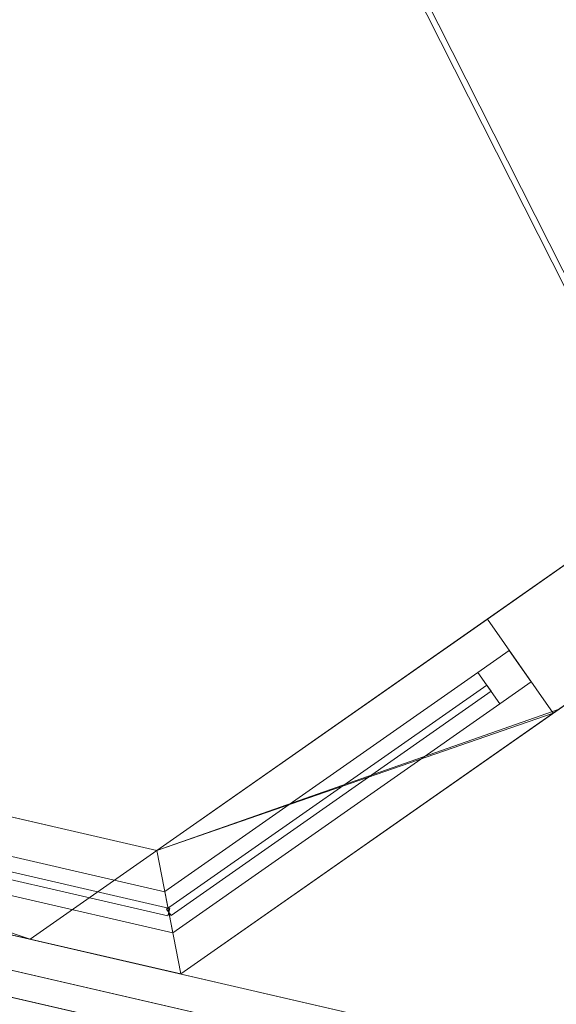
# Model space of a CAD drawing. Header units: millimetres. Extents: x -430348 to -225823, y -86243 to 5084.
# Tile 810 of 1056: x -322850 to -322150, y -69902 to -68617. Entities that reach past the tile are written whole.
import ezdxf

# ---------------------------------------------------------------- set-up
doc = ezdxf.new("R2010")
doc.units = ezdxf.units.MM
for name, color, linetype, lineweight in [('A-GLAZ-CURT', 52, 'Continuous', 9), ('A-GLAZ-CWMG', 51, 'Continuous', 9), ('A-ROOF', 132, 'Continuous', 9), ('A-WALL', 113, 'Continuous', 9)]:
    doc.layers.add(name, color=color, linetype=linetype, lineweight=lineweight)

# ---------------------------------------------------------------- blocks, each defined once
blk = doc.blocks.new('System Panel - Glazed-1638148-_3D_ Copy 1')
at = {"layer": 'A-GLAZ-CURT', "transparency": 33554471}
mesh = blk.add_polyface(dxfattribs=at)
corners = [(-255, 5), (-255, 5, 1300), (255, 5, 1300), (255, 5)]
mesh.append_faces([[corners[k] for k in face] for face in [(2, 3, 0, 1)]])
mesh = blk.add_polyface(dxfattribs=at)
corners = [(255, -5), (-255, -5), (-255, 5), (255, 5)]
mesh.append_faces([[corners[k] for k in face] for face in [(3, 0, 1, 2)]])
mesh = blk.add_polyface(dxfattribs=at)
corners = [(-255, -5, 1300), (255, -5, 1300), (255, 5, 1300), (-255, 5, 1300)]
mesh.append_faces([[corners[k] for k in face] for face in [(3, 0, 1, 2)]])
mesh = blk.add_polyface(dxfattribs=at)
corners = [(-255, -5), (-255, -5, 1300), (-255, 5, 1300), (-255, 5)]
mesh.append_faces([[corners[k] for k in face] for face in [(0, 1, 2, 3)]])
mesh = blk.add_polyface(dxfattribs=at)
corners = [(255, -5, 1300), (255, -5), (255, 5), (255, 5, 1300)]
mesh.append_faces([[corners[k] for k in face] for face in [(0, 1, 2, 3)]])
mesh = blk.add_polyface(dxfattribs=at)
corners = [(-255, -5), (255, -5), (255, -5, 1300), (-255, -5, 1300)]
mesh.append_faces([[corners[k] for k in face] for face in [(2, 3, 0, 1)]])
blk = doc.blocks.new('Rectangular Mullion - 50mm x 50mm-1638629-_3D_ Copy 1')
at = {"layer": 'A-GLAZ-CWMG'}
mesh = blk.add_polyface(dxfattribs=at)
corners = [(0, 25, -841.2), (0, -25, -841.2), (-50, -25, -841.2), (-50, 25, -841.2)]
mesh.append_faces([[corners[k] for k in face] for face in [(0, 1, 2, 3)]])
mesh = blk.add_polyface(dxfattribs=at)
corners = [(-50, 25, 11.1), (0, 25, 11.1), (0, 25, -841.2), (-50, 25, -841.2)]
mesh.append_faces([[corners[k] for k in face] for face in [(0, 1, 2, 3)]])
mesh = blk.add_polyface(dxfattribs=at)
corners = [(-50, -25, -11.1), (-50, 25, 11.1), (-50, 25, -841.2), (-50, -25, -841.2)]
mesh.append_faces([[corners[k] for k in face] for face in [(0, 1, 2, 3)]])
mesh = blk.add_polyface(dxfattribs=at)
corners = [(0, 25, 11.1), (-50, 25, 11.1), (-50, -25, -11.1), (0, -25, -11.1)]
mesh.append_faces([[corners[k] for k in face] for face in [(3, 0, 1, 2)]])
mesh = blk.add_polyface(dxfattribs=at)
corners = [(0, 25, 11.1), (0, -25, -11.1), (0, -25, -841.2), (0, 25, -841.2)]
mesh.append_faces([[corners[k] for k in face] for face in [(3, 0, 1, 2)]])
mesh = blk.add_polyface(dxfattribs=at)
corners = [(0, -25, -11.1), (-50, -25, -11.1), (-50, -25, -841.2), (0, -25, -841.2)]
mesh.append_faces([[corners[k] for k in face] for face in [(0, 1, 2, 3)]])
blk = doc.blocks.new('Rectangular Mullion - 50mm x 50mm-1638630-_3D_ Copy 1')
at = {"layer": 'A-GLAZ-CWMG'}
mesh = blk.add_polyface(dxfattribs=at)
corners = [(0, 25), (-50, 25), (-50, -25), (0, -25)]
mesh.append_faces([[corners[k] for k in face] for face in [(2, 3, 0, 1)]])
mesh = blk.add_polyface(dxfattribs=at)
corners = [(-50, 25), (0, 25), (0, 25, -521.1), (-50, 25, -521.1)]
mesh.append_faces([[corners[k] for k in face] for face in [(3, 0, 1, 2)]])
mesh = blk.add_polyface(dxfattribs=at)
corners = [(-50, -25), (-50, 25), (-50, 25, -521.1), (-50, -25, -498.9)]
mesh.append_faces([[corners[k] for k in face] for face in [(3, 0, 1, 2)]])
mesh = blk.add_polyface(dxfattribs=at)
corners = [(0, 25, -521.1), (0, -25, -498.9), (-50, -25, -498.9), (-50, 25, -521.1)]
mesh.append_faces([[corners[k] for k in face] for face in [(3, 0, 1, 2)]])
mesh = blk.add_polyface(dxfattribs=at)
corners = [(0, 25), (0, -25), (0, -25, -498.9), (0, 25, -521.1)]
mesh.append_faces([[corners[k] for k in face] for face in [(0, 1, 2, 3)]])
mesh = blk.add_polyface(dxfattribs=at)
corners = [(0, -25), (-50, -25), (-50, -25, -498.9), (0, -25, -498.9)]
mesh.append_faces([[corners[k] for k in face] for face in [(3, 0, 1, 2)]])
blk = doc.blocks.new('Rectangular Mullion - 50mm x 50mm-430207-_3D_ Copy 1')
at = {"layer": 'A-GLAZ-CWMG'}
mesh = blk.add_polyface(dxfattribs=at)
corners = [(0, 25), (-50, 25), (-50, -25), (0, -25)]
mesh.append_faces([[corners[k] for k in face] for face in [(3, 0, 1, 2)]])
mesh = blk.add_polyface(dxfattribs=at)
corners = [(0, 25, -1400), (0, -25, -1400), (-50, -25, -1400), (-50, 25, -1400)]
mesh.append_faces([[corners[k] for k in face] for face in [(3, 0, 1, 2)]])
mesh = blk.add_polyface(dxfattribs=at)
corners = [(-50, 25), (0, 25), (0, 25, -1400), (-50, 25, -1400)]
mesh.append_faces([[corners[k] for k in face] for face in [(0, 1, 2, 3)]])
mesh = blk.add_polyface(dxfattribs=at)
corners = [(-50, -25), (-50, 25), (-50, 25, -1400), (-50, -25, -1400)]
mesh.append_faces([[corners[k] for k in face] for face in [(3, 0, 1, 2)]])
mesh = blk.add_polyface(dxfattribs=at)
corners = [(0, 25), (0, -25), (0, -25, -1400), (0, 25, -1400)]
mesh.append_faces([[corners[k] for k in face] for face in [(3, 0, 1, 2)]])
mesh = blk.add_polyface(dxfattribs=at)
corners = [(0, -25), (-50, -25), (-50, -25, -1400), (0, -25, -1400)]
mesh.append_faces([[corners[k] for k in face] for face in [(0, 1, 2, 3)]])
blk = doc.blocks.new('Rectangular Mullion - 50mm x 50mm-1638636-_3D_ Copy 1')
at = {"layer": 'A-GLAZ-CWMG'}
mesh = blk.add_polyface(dxfattribs=at)
corners = [(0, 25, -510), (0, -25, -510), (-50, -25, -510), (-50, 25, -510)]
mesh.append_faces([[corners[k] for k in face] for face in [(0, 1, 2, 3)]])
mesh = blk.add_polyface(dxfattribs=at)
corners = [(-50, 25, 11.1), (0, 25, 11.1), (0, 25, -510), (-50, 25, -510)]
mesh.append_faces([[corners[k] for k in face] for face in [(3, 0, 1, 2)]])
mesh = blk.add_polyface(dxfattribs=at)
corners = [(-50, -25, -11.1), (-50, 25, 11.1), (-50, 25, -510), (-50, -25, -510)]
mesh.append_faces([[corners[k] for k in face] for face in [(0, 1, 2, 3)]])
mesh = blk.add_polyface(dxfattribs=at)
corners = [(0, 25, 11.1), (-50, 25, 11.1), (-50, -25, -11.1), (0, -25, -11.1)]
mesh.append_faces([[corners[k] for k in face] for face in [(3, 0, 1, 2)]])
mesh = blk.add_polyface(dxfattribs=at)
corners = [(0, 25, 11.1), (0, -25, -11.1), (0, -25, -510), (0, 25, -510)]
mesh.append_faces([[corners[k] for k in face] for face in [(3, 0, 1, 2)]])
mesh = blk.add_polyface(dxfattribs=at)
corners = [(0, -25, -11.1), (-50, -25, -11.1), (-50, -25, -510), (0, -25, -510)]
mesh.append_faces([[corners[k] for k in face] for face in [(3, 0, 1, 2)]])
blk = doc.blocks.new('System Panel - Glazed-1638155-_3D_ Copy 1')
at = {"layer": 'A-GLAZ-CURT', "transparency": 33554471}
mesh = blk.add_polyface(dxfattribs=at)
corners = [(-255, 5), (-255, 5, 625), (255, 5, 625), (255, 5)]
mesh.append_faces([[corners[k] for k in face] for face in [(2, 3, 0, 1)]])
mesh = blk.add_polyface(dxfattribs=at)
corners = [(255, -5), (-255, -5), (-255, 5), (255, 5)]
mesh.append_faces([[corners[k] for k in face] for face in [(0, 1, 2, 3)]])
mesh = blk.add_polyface(dxfattribs=at)
corners = [(-255, -5, 625), (255, -5, 625), (255, 5, 625), (-255, 5, 625)]
mesh.append_faces([[corners[k] for k in face] for face in [(3, 0, 1, 2)]])
mesh = blk.add_polyface(dxfattribs=at)
corners = [(-255, -5), (-255, -5, 625), (-255, 5, 625), (-255, 5)]
mesh.append_faces([[corners[k] for k in face] for face in [(0, 1, 2, 3)]])
mesh = blk.add_polyface(dxfattribs=at)
corners = [(255, -5, 625), (255, -5), (255, 5), (255, 5, 625)]
mesh.append_faces([[corners[k] for k in face] for face in [(0, 1, 2, 3)]])
mesh = blk.add_polyface(dxfattribs=at)
corners = [(-255, -5), (255, -5), (255, -5, 625), (-255, -5, 625)]
mesh.append_faces([[corners[k] for k in face] for face in [(2, 3, 0, 1)]])
blk = doc.blocks.new('Rectangular Mullion - 50mm x 50mm-395670-_3D_ Copy 1')
at = {"layer": 'A-GLAZ-CWMG'}
mesh = blk.add_polyface(dxfattribs=at)
corners = [(0, 25), (-50, 25), (-50, -25), (0, -25)]
mesh.append_faces([[corners[k] for k in face] for face in [(3, 0, 1, 2)]])
mesh = blk.add_polyface(dxfattribs=at)
corners = [(-50, 25), (0, 25), (0, 25, -700), (-50, 25, -700)]
mesh.append_faces([[corners[k] for k in face] for face in [(0, 1, 2, 3)]])
mesh = blk.add_polyface(dxfattribs=at)
corners = [(-50, -25), (-50, 25), (-50, 25, -700), (-50, -25, -700)]
mesh.append_faces([[corners[k] for k in face] for face in [(0, 1, 2, 3)]])
mesh = blk.add_polyface(dxfattribs=at)
corners = [(0, 25), (0, -25), (0, -25, -700), (0, 25, -700)]
mesh.append_faces([[corners[k] for k in face] for face in [(0, 1, 2, 3)]])
mesh = blk.add_polyface(dxfattribs=at)
corners = [(0, -25), (-50, -25), (-50, -25, -700), (0, -25, -700)]
mesh.append_faces([[corners[k] for k in face] for face in [(0, 1, 2, 3)]])
blk = doc.blocks.new('Rectangular Mullion - 50mm x 50mm-444145-_3D_ Copy 1')
at = {"layer": 'A-GLAZ-CWMG'}
mesh = blk.add_polyface(dxfattribs=at)
corners = [(0, 25, -700), (0, -25, -700), (-50, -25, -700), (-50, 25, -700)]
mesh.append_faces([[corners[k] for k in face] for face in [(0, 1, 2, 3)]])
mesh = blk.add_polyface(dxfattribs=at)
corners = [(-50, 25), (0, 25), (0, 25, -700), (-50, 25, -700)]
mesh.append_faces([[corners[k] for k in face] for face in [(0, 1, 2, 3)]])
mesh = blk.add_polyface(dxfattribs=at)
corners = [(-50, -25), (-50, 25), (-50, 25, -700), (-50, -25, -700)]
mesh.append_faces([[corners[k] for k in face] for face in [(0, 1, 2, 3)]])
mesh = blk.add_polyface(dxfattribs=at)
corners = [(0, 25), (0, -25), (0, -25, -700), (0, 25, -700)]
mesh.append_faces([[corners[k] for k in face] for face in [(0, 1, 2, 3)]])
mesh = blk.add_polyface(dxfattribs=at)
corners = [(0, -25), (-50, -25), (-50, -25, -700), (0, -25, -700)]
mesh.append_faces([[corners[k] for k in face] for face in [(0, 1, 2, 3)]])
blk = doc.blocks.new('Rectangular Mullion - 50mm x 50mm-1638640-_3D_ Copy 1')
at = {"layer": 'A-GLAZ-CWMG'}
mesh = blk.add_polyface(dxfattribs=at)
corners = [(25, 25), (-25, 25), (-25, -25), (25, -25)]
mesh.append_faces([[corners[k] for k in face] for face in [(2, 3, 0, 1)]])
mesh = blk.add_polyface(dxfattribs=at)
corners = [(-25, 25), (25, 25), (25, 25, -521.1), (-25, 25, -521.1)]
mesh.append_faces([[corners[k] for k in face] for face in [(3, 0, 1, 2)]])
mesh = blk.add_polyface(dxfattribs=at)
corners = [(-25, -25), (-25, 25), (-25, 25, -521.1), (-25, -25, -498.9)]
mesh.append_faces([[corners[k] for k in face] for face in [(3, 0, 1, 2)]])
mesh = blk.add_polyface(dxfattribs=at)
corners = [(25, 25, -521.1), (25, -25, -498.9), (-25, -25, -498.9), (-25, 25, -521.1)]
mesh.append_faces([[corners[k] for k in face] for face in [(2, 3, 0, 1)]])
mesh = blk.add_polyface(dxfattribs=at)
corners = [(25, 25), (25, -25), (25, -25, -498.9), (25, 25, -521.1)]
mesh.append_faces([[corners[k] for k in face] for face in [(0, 1, 2, 3)]])
mesh = blk.add_polyface(dxfattribs=at)
corners = [(25, -25), (-25, -25), (-25, -25, -498.9), (25, -25, -498.9)]
mesh.append_faces([[corners[k] for k in face] for face in [(3, 0, 1, 2)]])
blk = doc.blocks.new('System Panel - Glazed-1638153-_3D_ Copy 1')
at = {"layer": 'A-GLAZ-CURT', "transparency": 33554471}
mesh = blk.add_polyface(dxfattribs=at)
corners = [(-420.6, 5), (-420.6, 5, 1300), (420.6, 5, 1300), (420.6, 5)]
mesh.append_faces([[corners[k] for k in face] for face in [(2, 3, 0, 1)]])
mesh = blk.add_polyface(dxfattribs=at)
corners = [(420.6, -5), (-420.6, -5), (-420.6, 5), (420.6, 5)]
mesh.append_faces([[corners[k] for k in face] for face in [(3, 0, 1, 2)]])
mesh = blk.add_polyface(dxfattribs=at)
corners = [(-420.6, -5, 1300), (420.6, -5, 1300), (420.6, 5, 1300), (-420.6, 5, 1300)]
mesh.append_faces([[corners[k] for k in face] for face in [(3, 0, 1, 2)]])
mesh = blk.add_polyface(dxfattribs=at)
corners = [(-420.6, -5), (-420.6, -5, 1300), (-420.6, 5, 1300), (-420.6, 5)]
mesh.append_faces([[corners[k] for k in face] for face in [(0, 1, 2, 3)]])
mesh = blk.add_polyface(dxfattribs=at)
corners = [(420.6, -5, 1300), (420.6, -5), (420.6, 5), (420.6, 5, 1300)]
mesh.append_faces([[corners[k] for k in face] for face in [(0, 1, 2, 3)]])
mesh = blk.add_polyface(dxfattribs=at)
corners = [(-420.6, -5), (420.6, -5), (420.6, -5, 1300), (-420.6, -5, 1300)]
mesh.append_faces([[corners[k] for k in face] for face in [(3, 0, 1, 2)]])
blk = doc.blocks.new('Rectangular Mullion - 50mm x 50mm-1638635-_3D_ Copy 1')
at = {"layer": 'A-GLAZ-CWMG'}
mesh = blk.add_polyface(dxfattribs=at)
corners = [(0, 25), (-50, 25), (-50, -25), (0, -25)]
mesh.append_faces([[corners[k] for k in face] for face in [(2, 3, 0, 1)]])
mesh = blk.add_polyface(dxfattribs=at)
corners = [(-50, 25), (0, 25), (0, 25, -852.3), (-50, 25, -852.3)]
mesh.append_faces([[corners[k] for k in face] for face in [(0, 1, 2, 3)]])
mesh = blk.add_polyface(dxfattribs=at)
corners = [(-50, -25), (-50, 25), (-50, 25, -852.3), (-50, -25, -830)]
mesh.append_faces([[corners[k] for k in face] for face in [(3, 0, 1, 2)]])
mesh = blk.add_polyface(dxfattribs=at)
corners = [(0, 25, -852.3), (0, -25, -830), (-50, -25, -830), (-50, 25, -852.3)]
mesh.append_faces([[corners[k] for k in face] for face in [(3, 0, 1, 2)]])
mesh = blk.add_polyface(dxfattribs=at)
corners = [(0, 25), (0, -25), (0, -25, -830), (0, 25, -852.3)]
mesh.append_faces([[corners[k] for k in face] for face in [(0, 1, 2, 3)]])
mesh = blk.add_polyface(dxfattribs=at)
corners = [(0, -25), (-50, -25), (-50, -25, -830), (0, -25, -830)]
mesh.append_faces([[corners[k] for k in face] for face in [(0, 1, 2, 3)]])
blk = doc.blocks.new('System Panel - Glazed-1638154-_3D_ Copy 1')
at = {"layer": 'A-GLAZ-CURT', "transparency": 33554471}
mesh = blk.add_polyface(dxfattribs=at)
corners = [(-420.6, 5), (-420.6, 5, 625), (420.6, 5, 625), (420.6, 5)]
mesh.append_faces([[corners[k] for k in face] for face in [(2, 3, 0, 1)]])
mesh = blk.add_polyface(dxfattribs=at)
corners = [(420.6, -5), (-420.6, -5), (-420.6, 5), (420.6, 5)]
mesh.append_faces([[corners[k] for k in face] for face in [(3, 0, 1, 2)]])
mesh = blk.add_polyface(dxfattribs=at)
corners = [(-420.6, -5, 625), (420.6, -5, 625), (420.6, 5, 625), (-420.6, 5, 625)]
mesh.append_faces([[corners[k] for k in face] for face in [(3, 0, 1, 2)]])
mesh = blk.add_polyface(dxfattribs=at)
corners = [(-420.6, -5), (-420.6, -5, 625), (-420.6, 5, 625), (-420.6, 5)]
mesh.append_faces([[corners[k] for k in face] for face in [(0, 1, 2, 3)]])
mesh = blk.add_polyface(dxfattribs=at)
corners = [(420.6, -5, 625), (420.6, -5), (420.6, 5), (420.6, 5, 625)]
mesh.append_faces([[corners[k] for k in face] for face in [(0, 1, 2, 3)]])
mesh = blk.add_polyface(dxfattribs=at)
corners = [(-420.6, -5), (420.6, -5), (420.6, -5, 625), (-420.6, -5, 625)]
mesh.append_faces([[corners[k] for k in face] for face in [(3, 0, 1, 2)]])
blk = doc.blocks.new('Rectangular Mullion - 50mm x 50mm-1638639-_3D_ Copy 1')
at = {"layer": 'A-GLAZ-CWMG'}
mesh = blk.add_polyface(dxfattribs=at)
corners = [(25, 25, -841.2), (25, -25, -841.2), (-25, -25, -841.2), (-25, 25, -841.2)]
mesh.append_faces([[corners[k] for k in face] for face in [(0, 1, 2, 3)]])
mesh = blk.add_polyface(dxfattribs=at)
corners = [(-25, 25, 11.1), (25, 25, 11.1), (25, 25, -841.2), (-25, 25, -841.2)]
mesh.append_faces([[corners[k] for k in face] for face in [(0, 1, 2, 3)]])
mesh = blk.add_polyface(dxfattribs=at)
corners = [(-25, -25, -11.1), (-25, 25, 11.1), (-25, 25, -841.2), (-25, -25, -841.2)]
mesh.append_faces([[corners[k] for k in face] for face in [(0, 1, 2, 3)]])
mesh = blk.add_polyface(dxfattribs=at)
corners = [(25, 25, 11.1), (-25, 25, 11.1), (-25, -25, -11.1), (25, -25, -11.1)]
mesh.append_faces([[corners[k] for k in face] for face in [(3, 0, 1, 2)]])
mesh = blk.add_polyface(dxfattribs=at)
corners = [(25, 25, 11.1), (25, -25, -11.1), (25, -25, -841.2), (25, 25, -841.2)]
mesh.append_faces([[corners[k] for k in face] for face in [(3, 0, 1, 2)]])
mesh = blk.add_polyface(dxfattribs=at)
corners = [(25, -25, -11.1), (-25, -25, -11.1), (-25, -25, -841.2), (25, -25, -841.2)]
mesh.append_faces([[corners[k] for k in face] for face in [(0, 1, 2, 3)]])
blk = doc.blocks.new('Walls 244 - Walls 40-558840-_3D_ Copy 1')
at = {"layer": 'A-WALL'}
mesh = blk.add_polyface(dxfattribs=at)
corners = [(-322031.9, -70049.4, 64988.9), (-324946.7, -69376.5, 64988.9), (-324936.5, -69332.7, 64988.9), (-322021.8, -70005.6, 64988.9)]
mesh.append_faces([[corners[k] for k in face] for face in [(0, 1, 2, 3)]])
mesh = blk.add_polyface(dxfattribs=at)
corners = [(-324936.5, -69332.7, 64988.9), (-323491.5, -69666.3, 66278.2), (-322021.8, -70005.6, 64988.9)]
mesh.append_faces([[corners[k] for k in face] for face in [(2, 0, 1)]])
mesh = blk.add_polyface(dxfattribs=at)
corners = [(-324946.7, -69376.5, 64988.9), (-322031.9, -70049.4, 64988.9), (-323501.6, -69710.1, 66278.2)]
mesh.append_faces([[corners[k] for k in face] for face in [(0, 1, 2)]])
mesh = blk.add_polyface(dxfattribs=at)
corners = [(-323501.6, -69710.1, 66278.2), (-322031.9, -70049.4, 64988.9), (-322021.8, -70005.6, 64988.9), (-323491.5, -69666.3, 66278.2)]
mesh.append_faces([[corners[k] for k in face] for face in [(0, 1, 2, 3)]])

msp = doc.modelspace()

# ---------------------------------------------------------------- block references
at = {"layer": 'A-GLAZ-CURT', "transparency": 33554471}
for name, p, rotation in [('System Panel - Glazed-1638148-_3D_ Copy 1', (-322446.8, -69636, 63298.9), 35.0000000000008), ('System Panel - Glazed-1638155-_3D_ Copy 1', (-322446.8, -69636, 60793.9), 35.0000000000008), ('System Panel - Glazed-1638155-_3D_ Copy 1', (-322446.8, -69636, 61468.9), 35.0000000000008), ('System Panel - Glazed-1638153-_3D_ Copy 1', (-323065.5, -69687.6, 63298.9), 346.9999999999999), ('System Panel - Glazed-1638154-_3D_ Copy 1', (-323065.5, -69687.6, 60793.9), 346.9999999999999), ('System Panel - Glazed-1638154-_3D_ Copy 1', (-323065.5, -69687.6, 61468.9), 346.9999999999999)]:
    msp.add_blockref(name, p, dxfattribs=dict(at, rotation=rotation))
at = {"layer": 'A-GLAZ-CWMG', "extrusion": (0, 0, -1), "rotation": 144.9999999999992}
for name, p in [('Rectangular Mullion - 50mm x 50mm-430207-_3D_ Copy 1', (322197, -69461.1, -63248.9)), ('Rectangular Mullion - 50mm x 50mm-395670-_3D_ Copy 1', (322197, -69461.1, -60743.9)), ('Rectangular Mullion - 50mm x 50mm-444145-_3D_ Copy 1', (322197, -69461.1, -61443.9))]:
    msp.add_blockref(name, p, dxfattribs=at)
at = {"layer": 'A-GLAZ-CWMG', "extrusion": (-0.819152, -0.573576, 0), "rotation": 270}
for p in [(-127905.4, 63248.9, 304329.5), (-127905.4, 60743.9, 304329.5)]:
    msp.add_blockref('Rectangular Mullion - 50mm x 50mm-1638636-_3D_ Copy 1', p, dxfattribs=at)
at = {"layer": 'A-GLAZ-CWMG', "extrusion": (0.819152, 0.573576, 0), "rotation": 90}
for name, p in [('Rectangular Mullion - 50mm x 50mm-1638630-_3D_ Copy 1', (127905.4, 64648.9, -303819.5)), ('Rectangular Mullion - 50mm x 50mm-1638630-_3D_ Copy 1', (127905.4, 62143.9, -303819.5)), ('Rectangular Mullion - 50mm x 50mm-1638640-_3D_ Copy 1', (127905.4, 61443.9, -303819.5))]:
    msp.add_blockref(name, p, dxfattribs=at)
at = {"layer": 'A-GLAZ-CWMG', "extrusion": (0.97437, -0.224951, 0), "rotation": 90}
for name, p in [('Rectangular Mullion - 50mm x 50mm-1638629-_3D_ Copy 1', (-140575.5, 64648.9, -298688.4)), ('Rectangular Mullion - 50mm x 50mm-1638629-_3D_ Copy 1', (-140575.5, 62143.9, -298688.4)), ('Rectangular Mullion - 50mm x 50mm-1638639-_3D_ Copy 1', (-140575.5, 61443.9, -298688.4))]:
    msp.add_blockref(name, p, dxfattribs=at)
at = {"layer": 'A-GLAZ-CWMG', "extrusion": (-0.97437, 0.224951, 0), "rotation": 270}
for p in [(140575.5, 63248.9, 299529.6), (140575.5, 60743.9, 299529.6)]:
    msp.add_blockref('Rectangular Mullion - 50mm x 50mm-1638635-_3D_ Copy 1', p, dxfattribs=at)
at = {"layer": 'A-WALL'}
msp.add_blockref('Walls 244 - Walls 40-558840-_3D_ Copy 1', (0, 0), dxfattribs=at)

# ---------------------------------------------------------------- meshes
at = {"layer": 'A-ROOF'}
mesh = msp.add_polyface(dxfattribs=at)
corners = [(-333251.5, -67230.2, 64710), (-333611.1, -67147.1, 64710), (-333679.3, -67131.4, 64710), (-332936.9, -63916, 67063.9), (-332868.8, -63931.7, 67063.9), (-318165.5, -67326.2, 67063.9), (-315692.4, -71284, 64710), (-317681.3, -70824.8, 64710), (-317690.1, -70822.8, 64710), (-318995, -68313.3, 66244.7), (-321237.9, -70003.7, 64710), (-321247.5, -70001.5, 64710), (-321653.8, -69907.7, 64710), (-321663.7, -69905.4, 64710), (-322956.8, -67350.6, 66278.2), (-325209.1, -69086.9, 64710), (-325220, -69084.4, 64710), (-329743.8, -68040, 64710), (-329753.7, -68037.7, 64710), (-331029.5, -65517.1, 66257.1)]
mesh.append_faces([[corners[k] for k in face] for face in [(4, 2, 3)]], dxfattribs={"vtx0": -1})
mesh.append_faces([[corners[k] for k in face] for face in [(14, 5, 9)]], dxfattribs={"vtx0": -1, "vtx1": -1, "vtx2": -1})
mesh.append_faces([[corners[k] for k in face] for face in [(14, 19, 4, 5)]], dxfattribs={"vtx0": -1, "vtx1": -1, "vtx3": -1})
mesh.append_faces([[corners[k] for k in face] for face in [(4, 19, 0)]], dxfattribs={"vtx0": -1, "vtx2": -1})
mesh.append_faces([[corners[k] for k in face] for face in [(16, 17, 14, 15), (6, 7, 5)]], dxfattribs={"vtx1": -1})
mesh.append_faces([[corners[k] for k in face] for face in [(1, 2, 4, 0)]], dxfattribs={"vtx1": -1, "vtx2": -1})
mesh.append_faces([[corners[k] for k in face] for face in [(17, 18, 19, 14), (7, 8, 9, 5), (12, 13, 14, 9)]], dxfattribs={"vtx2": -1, "vtx3": -1})
mesh.append_faces([[corners[k] for k in face] for face in [(9, 10, 11, 12)]], dxfattribs={"vtx3": -1})
mesh = msp.add_polyface(dxfattribs=at)
corners = [(-333679.3, -67131.4, 64832.8), (-333262.4, -67227.7, 64832.8), (-331027.1, -65504.5, 66389.1), (-329743.8, -68040, 64832.8), (-325220, -69084.4, 64832.8), (-322954.5, -67337.9, 66410.2), (-321653.8, -69907.7, 64832.8), (-321247.5, -70001.5, 64832.8), (-318993, -68302.4, 66375.5), (-317681.3, -70824.8, 64832.8), (-315692.4, -71284, 64832.8), (-318165.5, -67326.2, 67186.7), (-332936.9, -63916, 67186.7)]
mesh.append_faces([[corners[k] for k in face] for face in [(5, 2, 3, 4)]], dxfattribs={"vtx0": -1})
mesh.append_faces([[corners[k] for k in face] for face in [(12, 2, 5, 11)]], dxfattribs={"vtx0": -1, "vtx1": -1, "vtx2": -1})
mesh.append_faces([[corners[k] for k in face] for face in [(5, 6, 8, 11)]], dxfattribs={"vtx1": -1, "vtx2": -1, "vtx3": -1})
mesh.append_faces([[corners[k] for k in face] for face in [(9, 10, 11, 8), (6, 7, 8)]], dxfattribs={"vtx2": -1})
mesh.append_faces([[corners[k] for k in face] for face in [(12, 0, 1, 2)]], dxfattribs={"vtx3": -1})
mesh = msp.add_polyface(dxfattribs=at)
corners = [(-321711.7, -70158.6, 64832.8), (-321653.8, -69907.7, 64832.8), (-322954.5, -67337.9, 66410.2), (-323509.9, -69743.5, 66410.2)]
mesh.append_faces([[corners[k] for k in face] for face in [(3, 0, 1, 2)]])
mesh = msp.add_polyface(dxfattribs=at)
corners = [(-321663.7, -69905.4, 64710), (-321721.6, -70156.3, 64710), (-323509.3, -69743.6, 66278.2), (-322956.8, -67350.6, 66278.2)]
mesh.append_faces([[corners[k] for k in face] for face in [(0, 1, 2, 3)]])
mesh = msp.add_polyface(dxfattribs=at)
corners = [(-321711.7, -70158.6, 64832.8), (-323509.9, -69743.5, 66410.2), (-325277.9, -69335.3, 64832.8), (-325277.9, -69335.3, 64710), (-325267.1, -69337.8, 64710), (-323509.3, -69743.6, 66278.2), (-321721.6, -70156.3, 64710), (-321711.7, -70158.6, 64710)]
mesh.append_faces([[corners[k] for k in face] for face in [(5, 1, 2)]], dxfattribs={"vtx0": -1, "vtx2": -1})
mesh.append_faces([[corners[k] for k in face] for face in [(0, 1, 5, 6)]], dxfattribs={"vtx1": -1, "vtx3": -1})
mesh.append_faces([[corners[k] for k in face] for face in [(6, 7, 0)]], dxfattribs={"vtx2": -1})
mesh.append_faces([[corners[k] for k in face] for face in [(2, 3, 4, 5)]], dxfattribs={"vtx3": -1})
at = {"layer": 'A-WALL'}
mesh = msp.add_polyface(dxfattribs=at)
corners = [(-322012.1, -69240, 59055.2), (-322671.4, -69701.7, 59055.2), (-322836.7, -69817.4, 59055.2), (-322836.7, -69817.4, 60743.9), (-322671.4, -69701.7, 60743.9), (-322240, -69399.6, 60743.9), (-322240, -69399.6, 62143.9), (-322671.4, -69701.7, 62143.9), (-322836.7, -69817.4, 62143.9), (-322836.7, -69817.4, 63248.9), (-322671.4, -69701.7, 63248.9), (-322240, -69399.6, 63248.9), (-322240, -69399.6, 64648.9), (-322671.4, -69701.7, 64648.9), (-322836.7, -69817.4, 64648.9), (-322836.7, -69817.4, 65703.8), (-322671.4, -69701.7, 65588.3), (-322012.1, -69240, 65128.1)]
mesh.append_faces([[corners[k] for k in face] for face in [(10, 7, 8, 9), (16, 13, 14, 15)]], dxfattribs={"vtx0": -1})
mesh.append_faces([[corners[k] for k in face] for face in [(0, 5, 6, 17), (1, 4, 5, 0)]], dxfattribs={"vtx0": -1, "vtx2": -1})
mesh.append_faces([[corners[k] for k in face] for face in [(11, 12, 17, 6)]], dxfattribs={"vtx1": -1, "vtx2": -1, "vtx3": -1})
mesh.append_faces([[corners[k] for k in face] for face in [(16, 17, 12, 13), (10, 11, 6, 7)]], dxfattribs={"vtx1": -1, "vtx3": -1})
mesh.append_faces([[corners[k] for k in face] for face in [(1, 2, 3, 4)]], dxfattribs={"vtx3": -1})
mesh = msp.add_polyface(dxfattribs=at)
corners = [(-321815.4, -69285.5, 59055.2), (-322146.1, -69517, 59055.2), (-322640, -69862.8, 59055.2), (-322836.7, -69817.4, 59055.2), (-322671.4, -69701.7, 59055.2), (-322012.1, -69240, 59055.2)]
mesh.append_faces([[corners[k] for k in face] for face in [(4, 1, 2, 3)]], dxfattribs={"vtx0": -1})
mesh.append_faces([[corners[k] for k in face] for face in [(5, 0, 1, 4)]], dxfattribs={"vtx2": -1})
mesh = msp.add_polyface(dxfattribs=at)
corners = [(-322012.1, -69240, 65128.1), (-322671.4, -69701.7, 65588.3), (-322836.7, -69817.4, 65703.8), (-322640, -69862.8, 65531.3), (-322146.1, -69517, 65186.4), (-321935.1, -69369.3, 65039.1), (-321999, -69243.1, 65116.5)]
mesh.append_faces([[corners[k] for k in face] for face in [(0, 1, 4, 5)]], dxfattribs={"vtx1": -1, "vtx3": -1})
mesh.append_faces([[corners[k] for k in face] for face in [(5, 6, 0)]], dxfattribs={"vtx2": -1})
mesh.append_faces([[corners[k] for k in face] for face in [(1, 2, 3, 4)]], dxfattribs={"vtx3": -1})
mesh = msp.add_polyface(dxfattribs=at)
corners = [(-322671.4, -69701.7, 59055.2), (-324294.2, -69327, 59055.2), (-324490.9, -69281.6, 59055.2), (-324490.9, -69281.6, 60743.9), (-324294.2, -69327, 60743.9), (-322671.4, -69701.7, 60743.9), (-322671.4, -69701.7, 65588.3), (-322671.4, -69701.7, 64648.9), (-324294.2, -69327, 64648.9), (-324490.9, -69281.6, 64648.9), (-324490.9, -69281.6, 65356.5), (-324294.2, -69327, 65531.9), (-323457.7, -69520.1, 66278.2), (-324490.9, -69281.6, 63248.9), (-324294.2, -69327, 63248.9), (-322671.4, -69701.7, 63248.9), (-322671.4, -69701.7, 62143.9), (-324294.2, -69327, 62143.9), (-324490.9, -69281.6, 62143.9)]
mesh.append_faces([[corners[k] for k in face] for face in [(1, 4, 5, 0)]], dxfattribs={"vtx0": -1})
mesh.append_faces([[corners[k] for k in face] for face in [(8, 11, 7)]], dxfattribs={"vtx0": -1, "vtx1": -1})
mesh.append_faces([[corners[k] for k in face] for face in [(15, 16, 17, 14), (18, 13, 14, 17)]], dxfattribs={"vtx2": -1})
mesh.append_faces([[corners[k] for k in face] for face in [(1, 2, 3, 4), (11, 12, 6, 7), (8, 9, 10, 11)]], dxfattribs={"vtx3": -1})
mesh = msp.add_polyface(dxfattribs=at)
corners = [(-322836.7, -69817.4, 59055.2), (-324393, -69458.1, 59055.2), (-324490.9, -69281.6, 59055.2), (-324294.2, -69327, 59055.2), (-322671.4, -69701.7, 59055.2)]
mesh.append_faces([[corners[k] for k in face] for face in [(3, 0, 1, 2)]], dxfattribs={"vtx0": -1})
mesh.append_faces([[corners[k] for k in face] for face in [(3, 4, 0)]], dxfattribs={"vtx2": -1})
mesh = msp.add_polyface(dxfattribs=at)
corners = [(-322671.4, -69701.7, 64648.9), (-322836.7, -69817.4, 64648.9), (-324393, -69458.1, 64648.9), (-324490.9, -69281.6, 64648.9), (-324294.2, -69327, 64648.9)]
mesh.append_faces([[corners[k] for k in face] for face in [(4, 1, 2, 3)]], dxfattribs={"vtx0": -1})
mesh.append_faces([[corners[k] for k in face] for face in [(0, 1, 4)]], dxfattribs={"vtx1": -1})
mesh = msp.add_polyface(dxfattribs=at)
corners = [(-322836.7, -69817.4, 63248.9), (-322671.4, -69701.7, 63248.9), (-324294.2, -69327, 63248.9), (-324490.9, -69281.6, 63248.9), (-324393, -69458.1, 63248.9)]
mesh.append_faces([[corners[k] for k in face] for face in [(2, 4, 0, 1)]], dxfattribs={"vtx0": -1})
mesh.append_faces([[corners[k] for k in face] for face in [(3, 4, 2)]], dxfattribs={"vtx1": -1})
mesh = msp.add_polyface(dxfattribs=at)
corners = [(-322671.4, -69701.7, 62143.9), (-322836.7, -69817.4, 62143.9), (-324393, -69458.1, 62143.9), (-324490.9, -69281.6, 62143.9), (-324294.2, -69327, 62143.9)]
mesh.append_faces([[corners[k] for k in face] for face in [(4, 1, 2, 3)]], dxfattribs={"vtx0": -1})
mesh.append_faces([[corners[k] for k in face] for face in [(0, 1, 4)]], dxfattribs={"vtx1": -1})
mesh = msp.add_polyface(dxfattribs=at)
corners = [(-322836.7, -69817.4, 60743.9), (-322671.4, -69701.7, 60743.9), (-324294.2, -69327, 60743.9), (-324490.9, -69281.6, 60743.9), (-324393, -69458.1, 60743.9)]
mesh.append_faces([[corners[k] for k in face] for face in [(2, 4, 0, 1)]], dxfattribs={"vtx0": -1})
mesh.append_faces([[corners[k] for k in face] for face in [(3, 4, 2)]], dxfattribs={"vtx1": -1})
mesh = msp.add_polyface(dxfattribs=at)
corners = [(-322640, -69862.8, 59055.2), (-322146.1, -69517, 59055.2), (-321815.4, -69285.5, 59055.2), (-321815.4, -69285.5, 65116.5), (-321935.1, -69369.3, 65039.1), (-322146.1, -69517, 65186.4), (-322640, -69862.8, 65531.3), (-322640, -69862.8, 64648.9), (-322153.9, -69522.5, 64648.9), (-322153.9, -69522.5, 63248.9), (-322640, -69862.8, 63248.9), (-322640, -69862.8, 62143.9), (-322153.9, -69522.5, 62143.9), (-322153.9, -69522.5, 60743.9), (-322640, -69862.8, 60743.9)]
mesh.append_faces([[corners[k] for k in face] for face in [(5, 8, 4)]], dxfattribs={"vtx0": -1, "vtx1": -1})
mesh.append_faces([[corners[k] for k in face] for face in [(12, 3, 9)]], dxfattribs={"vtx0": -1, "vtx1": -1, "vtx2": -1})
mesh.append_faces([[corners[k] for k in face] for face in [(1, 2, 13)]], dxfattribs={"vtx1": -1, "vtx2": -1})
mesh.append_faces([[corners[k] for k in face] for face in [(2, 3, 12, 13), (3, 4, 8, 9)]], dxfattribs={"vtx1": -1, "vtx3": -1})
mesh.append_faces([[corners[k] for k in face] for face in [(10, 11, 12, 9)]], dxfattribs={"vtx2": -1})
mesh.append_faces([[corners[k] for k in face] for face in [(5, 6, 7, 8), (13, 14, 0, 1)]], dxfattribs={"vtx3": -1})
mesh = msp.add_polyface(dxfattribs=at)
corners = [(-322240, -69399.6, 64648.9), (-322153.9, -69522.5, 64648.9), (-322640, -69862.8, 64648.9), (-322836.7, -69817.4, 64648.9), (-322671.4, -69701.7, 64648.9)]
mesh.append_faces([[corners[k] for k in face] for face in [(4, 1, 2, 3)]], dxfattribs={"vtx0": -1})
mesh.append_faces([[corners[k] for k in face] for face in [(0, 1, 4)]], dxfattribs={"vtx1": -1})
mesh = msp.add_polyface(dxfattribs=at)
corners = [(-322153.9, -69522.5, 63248.9), (-322240, -69399.6, 63248.9), (-322671.4, -69701.7, 63248.9), (-322836.7, -69817.4, 63248.9), (-322640, -69862.8, 63248.9)]
mesh.append_faces([[corners[k] for k in face] for face in [(2, 4, 0, 1)]], dxfattribs={"vtx0": -1})
mesh.append_faces([[corners[k] for k in face] for face in [(3, 4, 2)]], dxfattribs={"vtx1": -1})
mesh = msp.add_polyface(dxfattribs=at)
corners = [(-322240, -69399.6, 62143.9), (-322153.9, -69522.5, 62143.9), (-322640, -69862.8, 62143.9), (-322836.7, -69817.4, 62143.9), (-322671.4, -69701.7, 62143.9)]
mesh.append_faces([[corners[k] for k in face] for face in [(4, 1, 2, 3)]], dxfattribs={"vtx0": -1})
mesh.append_faces([[corners[k] for k in face] for face in [(0, 1, 4)]], dxfattribs={"vtx1": -1})
mesh = msp.add_polyface(dxfattribs=at)
corners = [(-322153.9, -69522.5, 60743.9), (-322240, -69399.6, 60743.9), (-322671.4, -69701.7, 60743.9), (-322836.7, -69817.4, 60743.9), (-322640, -69862.8, 60743.9)]
mesh.append_faces([[corners[k] for k in face] for face in [(2, 4, 0, 1)]], dxfattribs={"vtx0": -1})
mesh.append_faces([[corners[k] for k in face] for face in [(3, 4, 2)]], dxfattribs={"vtx1": -1})
mesh = msp.add_polyface(dxfattribs=at)
corners = [(-322153.9, -69522.5, 64648.9), (-322240, -69399.6, 64648.9), (-322240, -69399.6, 63248.9), (-322153.9, -69522.5, 63248.9)]
mesh.append_faces([[corners[k] for k in face] for face in [(0, 1, 2, 3)]])
mesh = msp.add_polyface(dxfattribs=at)
corners = [(-322153.9, -69522.5, 62143.9), (-322240, -69399.6, 62143.9), (-322240, -69399.6, 60743.9), (-322153.9, -69522.5, 60743.9)]
mesh.append_faces([[corners[k] for k in face] for face in [(1, 2, 3, 0)]])
mesh = msp.add_polyface(dxfattribs=at)
corners = [(-324393, -69458.1, 59055.2), (-322836.7, -69817.4, 59055.2), (-322836.7, -69817.4, 60743.9), (-324393, -69458.1, 60743.9), (-322836.7, -69817.4, 62143.9), (-322836.7, -69817.4, 63248.9), (-324393, -69458.1, 63248.9), (-324393, -69458.1, 62143.9), (-324393, -69458.1, 64648.9), (-322836.7, -69817.4, 64648.9), (-322836.7, -69817.4, 65703.8), (-323491.5, -69666.3, 66278.2), (-324393, -69458.1, 65473.9)]
mesh.append_faces([[corners[k] for k in face] for face in [(3, 0, 1, 2), (5, 6, 7, 4)]])
mesh.append_faces([[corners[k] for k in face] for face in [(12, 8, 9), (10, 11, 12, 9)]], dxfattribs={"vtx2": -1})
mesh = msp.add_polyface(dxfattribs=at)
corners = [(-322836.7, -69817.4, 65703.8), (-322671.4, -69701.7, 65588.3), (-323457.7, -69520.1, 66278.2), (-323491.5, -69666.3, 66278.2)]
mesh.append_faces([[corners[k] for k in face] for face in [(2, 3, 0, 1)]])
mesh = msp.add_polyface(dxfattribs=at)
corners = [(-322836.7, -69817.4, 59055.2), (-322671.4, -69701.7, 59055.2), (-322671.4, -69701.7, 60743.9), (-322836.7, -69817.4, 60743.9), (-322671.4, -69701.7, 65588.3), (-322836.7, -69817.4, 65703.8), (-322836.7, -69817.4, 64648.9), (-322671.4, -69701.7, 64648.9), (-322671.4, -69701.7, 63248.9), (-322836.7, -69817.4, 63248.9), (-322836.7, -69817.4, 62143.9), (-322671.4, -69701.7, 62143.9)]
mesh.append_faces([[corners[k] for k in face] for face in [(0, 1, 2, 3), (6, 7, 4, 5), (10, 11, 8, 9)]])
mesh = msp.add_polyface(dxfattribs=at)
corners = [(-322640, -69862.8, 65531.3), (-322836.7, -69817.4, 65703.8), (-322836.7, -69817.4, 64648.9), (-322640, -69862.8, 64648.9), (-322836.7, -69817.4, 59055.2), (-322640, -69862.8, 59055.2), (-322640, -69862.8, 60743.9), (-322836.7, -69817.4, 60743.9), (-322836.7, -69817.4, 62143.9), (-322640, -69862.8, 62143.9), (-322640, -69862.8, 63248.9), (-322836.7, -69817.4, 63248.9)]
mesh.append_faces([[corners[k] for k in face] for face in [(0, 1, 2, 3), (7, 4, 5, 6), (10, 11, 8, 9)]])

doc.saveas('drawing.dxf')
